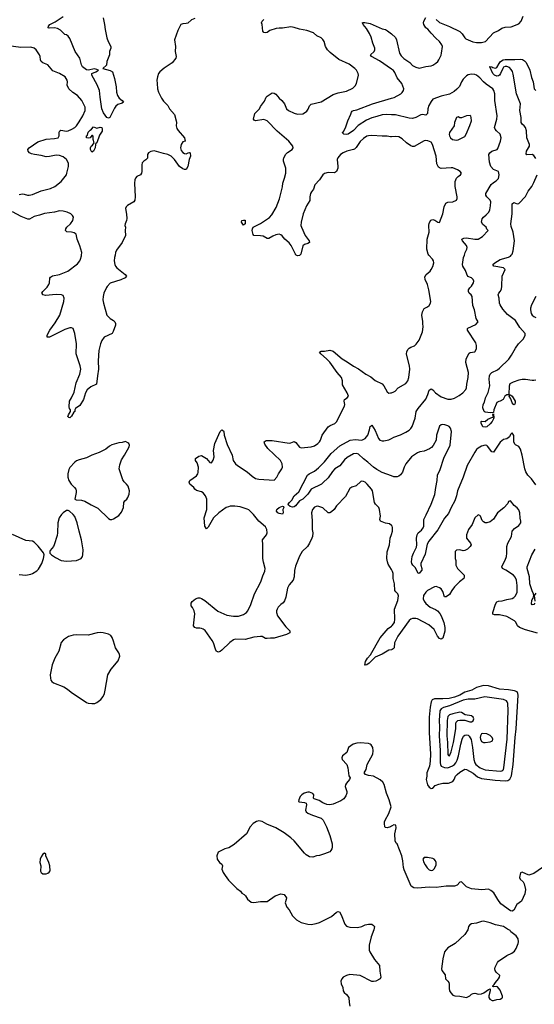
# Model space of a CAD drawing. Header units: inches. Extents: x 2057696 to 2160536, y 827480 to 1016834.
# Tile 299 of 422: x 2105597 to 2111694, y 951130 to 962787. Entities that reach past the tile are written whole.
import ezdxf

# ---------------------------------------------------------------- set-up
doc = ezdxf.new("R2010")
doc.units = ezdxf.units.IN
doc.header["$MEASUREMENT"] = 0
for name, color, linetype in [('C1905', 7, 'Continuous'), ('C1906', 7, 'Continuous'), ('C1915', 7, 'Continuous'), ('C1916', 7, 'Continuous')]:
    doc.layers.add(name, color=color, linetype=linetype)

msp = doc.modelspace()

# ---------------------------------------------------------------- linework, layer by layer
at = {"layer": 'C1905', "color": 5}
for points, elevation in [([(2106726, 960000), (2106720, 959970), (2106716, 959930), (2106724, 959890), (2106733, 959870), (2106746, 959850), (2106848, 959770), (2106863, 959750), (2106846, 959730), (2106794, 959706), (2106670, 959668), (2106632, 959630), (2106624, 959616), (2106594, 959550), (2106584, 959510), (2106583, 959470), (2106589, 959430), (2106631, 959290), (2106670, 959250), (2106710, 959225), (2106725, 959210), (2106733, 959190), (2106733, 959170), (2106705, 959095), (2106691, 959070), (2106599, 959030), (2106570, 958989), (2106553, 958950), (2106536, 958870), (2106527, 958750), (2106531, 958650), (2106517, 958570), (2106508, 958472), (2106440, 958440), (2106397, 958403), (2106377, 958370), (2106352, 958290), (2106310, 958218), (2106258, 958182), (2106250, 958170), (2106250, 958149), (2106239, 958141), (2106210, 958095), (2106190, 958075), (2106178, 958078), (2106169, 958089), (2106175, 958110), (2106198, 958150), (2106198, 958170), (2106185, 958185), (2106183, 958203), (2106188, 958270), (2106211, 958309), (2106241, 958379), (2106267, 958487), (2106308, 958590), (2106322, 958650), (2106315, 958690), (2106267, 958830), (2106270, 958950), (2106252, 959070), (2106231, 959131), (2106210, 959138), (2106190, 959137), (2106130, 959120), (2105951, 959030), (2105930, 959027), (2105924, 959030), (2105924, 959050), (2105952, 959110), (2106019, 959199), (2106072, 959290), (2106120, 959450), (2106125, 959490), (2106110, 959521), (2106091, 959531), (2106030, 959534), (2105903, 959523), (2105874, 959530), (2105859, 959550), (2105869, 959570), (2105921, 959619), (2105943, 959650), (2105950, 959670), (2105952, 959728), (2105960, 959740), (2105986, 959754), (2106070, 959770), (2106167, 959810), (2106283, 959897), (2106308, 959930), (2106318, 959950), (2106329, 959990), (2106330, 960000)], 480), ([(2108916, 960000), (2108910, 959994), (2108890, 959991), (2108871, 960000)], 480), ([(2110000, 956798), (2109977, 956817), (2109930, 956825), (2109870, 956850), (2109862, 956870), (2109871, 956910), (2109860, 956990), (2109850, 957010), (2109811, 957050), (2109802, 957070), (2109777, 957210), (2109766, 957230), (2109715, 957290), (2109690, 957313), (2109670, 957321), (2109650, 957325), (2109640, 957320), (2109585, 957270), (2109530, 957254), (2109510, 957238), (2109458, 957142), (2109350, 957033), (2109324, 956990), (2109290, 956960), (2109270, 956950), (2109250, 956949), (2109190, 957009), (2109130, 957026), (2109110, 957024), (2109090, 957015), (2109066, 956990), (2109053, 956950), (2109063, 956857), (2109063, 956750), (2109068, 956710), (2109065, 956670), (2109058, 956650), (2109030, 956589), (2109005, 956550), (2108944, 956490), (2108910, 956436), (2108863, 956317), (2108853, 956267), (2108847, 956190), (2108836, 956150), (2108790, 956096), (2108770, 956058), (2108748, 955952), (2108734, 955906), (2108718, 955882), (2108690, 955862), (2108658, 955830), (2108646, 955810), (2108641, 955790), (2108640, 955770), (2108650, 955730), (2108750, 955601), (2108797, 955550), (2108799, 955530), (2108756, 955510), (2108610, 955464), (2108570, 955466), (2108530, 955460), (2108510, 955461), (2108470, 955483), (2108450, 955485), (2108370, 955476), (2108270, 955450), (2108150, 955454), (2108130, 955447), (2108086, 955414), (2107990, 955324), (2107970, 955309), (2107950, 955301), (2107943, 955303), (2107930, 955309), (2107915, 955335), (2107892, 955410), (2107879, 955439), (2107795, 955555), (2107770, 955573), (2107750, 955581), (2107730, 955585), (2107690, 955584), (2107670, 955590), (2107655, 955610), (2107672, 955752), (2107663, 955790), (2107646, 955826), (2107629, 955849), (2107627, 955867), (2107630, 955881), (2107641, 955899), (2107679, 955930), (2107710, 955944), (2107730, 955942), (2107750, 955936), (2107790, 955910), (2107944, 955784), (2108050, 955736), (2108130, 955724), (2108190, 955727), (2108250, 955746), (2108284, 955770), (2108298, 955790), (2108336, 955864), (2108380, 955990), (2108452, 956130), (2108477, 956203), (2108503, 956257), (2108506, 956290), (2108485, 956365), (2108478, 956410), (2108478, 956590), (2108472, 956610), (2108475, 956630), (2108522, 956690), (2108527, 956710), (2108525, 956750), (2108510, 956783), (2108431, 956851), (2108368, 956930), (2108310, 956983), (2108290, 956994), (2108210, 957018), (2108147, 957027), (2108090, 957028), (2108070, 957021), (2108045, 957010), (2107956, 956950), (2107892, 956890), (2107830, 956779), (2107810, 956758), (2107792, 956792), (2107781, 956890), (2107812, 956990), (2107815, 957110), (2107798, 957150), (2107770, 957186), (2107750, 957197), (2107690, 957212), (2107670, 957229), (2107658, 957250), (2107611, 957290), (2107603, 957310), (2107612, 957330), (2107690, 957387), (2107707, 957410), (2107712, 957428), (2107717, 957490), (2107700, 957540), (2107679, 957570), (2107679, 957590), (2107721, 957619), (2107750, 957627), (2107811, 957590), (2107850, 957546), (2107870, 957542), (2107890, 957572), (2107901, 957610), (2107892, 957688), (2107907, 957770), (2107970, 957911), (2107992, 957930), (2108010, 957921), (2108017, 957910), (2108020, 957870), (2108056, 957756), (2108114, 957630), (2108124, 957570), (2108155, 957530), (2108178, 957510), (2108290, 957434), (2108350, 957381), (2108390, 957355), (2108430, 957346), (2108610, 957337), (2108644, 957370), (2108663, 957410), (2108702, 957470), (2108710, 957490), (2108708, 957530), (2108688, 957570), (2108537, 957710), (2108502, 957762), (2108493, 957790), (2108515, 957805), (2108590, 957804), (2108790, 957775), (2108810, 957778), (2108850, 957794), (2108870, 957783), (2108910, 957727), (2108930, 957719), (2109050, 957730), (2109090, 957743), (2109130, 957770), (2109150, 957791), (2109162, 957810), (2109181, 957870), (2109253, 957967), (2109277, 957983), (2109330, 958005), (2109350, 958027), (2109444, 958210), (2109447, 958230), (2109442, 958270), (2109446, 958290), (2109475, 958310), (2109492, 958330), (2109478, 958370), (2109423, 958463), (2109420, 958510), (2109409, 958550), (2109358, 958610), (2109270, 958734), (2109233, 958773), (2109164, 958830), (2109150, 958851), (2109170, 958862), (2109210, 958862), (2109270, 958875), (2109310, 958863), (2109419, 958770), (2109477, 958737), (2109550, 958686), (2109612, 958652), (2109697, 958590), (2109757, 958557), (2109810, 958517), (2109890, 958474), (2109910, 958451), (2109950, 958381), (2109970, 958367), (2109990, 958368), (2110000, 958371)], 480), ([(2110000, 957385), (2109890, 957425), (2109830, 957460), (2109790, 957489), (2109722, 957550), (2109669, 957589), (2109610, 957644), (2109590, 957651), (2109550, 957646), (2109476, 957604), (2109445, 957575), (2109390, 957505), (2109330, 957470), (2109302, 957438), (2109250, 957364), (2109190, 957302), (2109171, 957289), (2109050, 957230), (2109011, 957170), (2108950, 957109), (2108911, 957089), (2108864, 957030), (2108850, 957021), (2108830, 957016), (2108802, 957022), (2108780, 957040), (2108777, 957050), (2108792, 957070), (2108823, 957097), (2108850, 957150), (2108904, 957196), (2109005, 957395), (2109025, 957410), (2109090, 957440), (2109138, 957482), (2109210, 957552), (2109287, 957650), (2109390, 957741), (2109511, 957809), (2109570, 957817), (2109650, 957809), (2109691, 957829), (2109723, 957870), (2109742, 957930), (2109750, 957971), (2109760, 957980), (2109770, 957986), (2109810, 957923), (2109848, 957830), (2109864, 957810), (2109890, 957800), (2109910, 957800), (2109970, 957813), (2110000, 957828)], 460), ([(2105590, 956219), (2105670, 956211), (2105730, 956222), (2105750, 956230), (2105798, 956262), (2105818, 956282), (2105858, 956350), (2105878, 956410), (2105886, 956450), (2105877, 956477), (2105815, 956555), (2105770, 956601), (2105750, 956613), (2105670, 956623), (2105511, 956691)], 520), ([(2110000, 956276), (2109962, 956342), (2109953, 956370), (2109948, 956410), (2109952, 956488), (2109979, 956570), (2109987, 956650), (2110000, 956692)], 480), ([(2110000, 955328), (2109970, 955324), (2109890, 955274), (2109810, 955241), (2109738, 955170), (2109709, 955149), (2109690, 955144), (2109687, 955147), (2109695, 955190), (2109719, 955230), (2109754, 955266), (2109868, 955470), (2109962, 955578), (2110000, 955608)], 480), ([(2110000, 953238), (2109990, 953233), (2109950, 953221), (2109930, 953222), (2109922, 953230), (2109917, 953270), (2109919, 953290), (2109926, 953310), (2109970, 953390), (2109996, 953470), (2109976, 953550), (2109943, 953630), (2109914, 953734), (2109899, 953759), (2109867, 953787), (2109790, 953830), (2109730, 953838), (2109692, 953850), (2109679, 953870), (2109702, 953910), (2109714, 953970), (2109780, 954090), (2109786, 954130), (2109782, 954170), (2109762, 954202), (2109750, 954212), (2109730, 954218), (2109630, 954225), (2109590, 954222), (2109549, 954211), (2109493, 954170), (2109471, 954110), (2109421, 954070), (2109415, 954050), (2109419, 954030), (2109472, 953970), (2109486, 953930), (2109496, 953836), (2109513, 953810), (2109503, 953790), (2109467, 953750), (2109455, 953730), (2109451, 953710), (2109471, 953650), (2109473, 953630), (2109462, 953598), (2109437, 953563), (2109402, 953538), (2109310, 953499), (2109270, 953492), (2109237, 953497), (2109190, 953515), (2109145, 953545), (2109084, 953564), (2109078, 953570), (2109081, 953610), (2109070, 953627), (2109030, 953642), (2109010, 953643), (2108969, 953631), (2108941, 953610), (2108921, 953590), (2108903, 953550), (2108901, 953530), (2108907, 953527), (2108970, 953519), (2108991, 953510), (2108993, 953490), (2108984, 953430), (2108990, 953408), (2109010, 953393), (2109065, 953370), (2109170, 953334), (2109194, 953310), (2109233, 953230), (2109271, 953130), (2109299, 953030), (2109299, 952990), (2109294, 952970), (2109284, 952950), (2109270, 952936), (2109210, 952910), (2109150, 952892), (2109112, 952888), (2109070, 952874), (2109030, 952878), (2108990, 952900), (2108970, 952918), (2108850, 953065), (2108810, 953101), (2108730, 953160), (2108630, 953221), (2108524, 953264), (2108470, 953294), (2108430, 953301), (2108404, 953296), (2108362, 953270), (2108328, 953230), (2108282, 953150), (2108136, 953024), (2108076, 952984), (2108028, 952972), (2107948, 952932), (2107931, 952890), (2107938, 952850), (2107964, 952810), (2107991, 952790), (2107999, 952770), (2107991, 952730), (2108008, 952690), (2108030, 952656), (2108070, 952601), (2108170, 952501), (2108211, 952470), (2108228, 952448), (2108258, 952430), (2108274, 952414), (2108295, 952375), (2108338, 952338), (2108370, 952336), (2108450, 952347), (2108530, 952346), (2108624, 952416), (2108690, 952439), (2108710, 952436), (2108731, 952430), (2108756, 952390), (2108755, 952370), (2108743, 952330), (2108760, 952280), (2108791, 952250), (2108830, 952178), (2108878, 952130), (2108930, 952097), (2109010, 952079), (2109050, 952077), (2109110, 952087), (2109150, 952099), (2109290, 952170), (2109350, 952222), (2109370, 952231), (2109384, 952224), (2109405, 952190), (2109450, 952078), (2109470, 952056), (2109482, 952050), (2109510, 952042), (2109599, 952041), (2109649, 952051), (2109690, 952071), (2109730, 952081), (2109770, 952078), (2109790, 952065), (2109799, 952050), (2109794, 952014), (2109759, 951930), (2109736, 951830), (2109738, 951770), (2109744, 951750), (2109802, 951662), (2109861, 951590), (2109864, 951524), (2109876, 951450), (2109867, 951433), (2109817, 951403), (2109790, 951399), (2109770, 951402), (2109630, 951471), (2109510, 951483), (2109469, 951471), (2109429, 951451), (2109413, 951430), (2109403, 951403), (2109406, 951374), (2109424, 951330), (2109431, 951290), (2109443, 951270), (2109470, 951246), (2109496, 951210), (2109499, 951150), (2109507, 951110)], 520)]:
    msp.add_lwpolyline(points, dxfattribs=dict(at, elevation=elevation))
for points, elevation in [([(2106850, 957793), (2106810, 957781), (2106770, 957776), (2106688, 957752), (2106662, 957738), (2106617, 957703), (2106538, 957662), (2106453, 957630), (2106390, 957599), (2106303, 957577), (2106270, 957564), (2106251, 957550), (2106190, 957484), (2106178, 957462), (2106168, 957412), (2106167, 957370), (2106179, 957330), (2106205, 957290), (2106248, 957248), (2106260, 957230), (2106266, 957210), (2106267, 957190), (2106252, 957110), (2106264, 957104), (2106330, 957100), (2106370, 957085), (2106443, 957043), (2106523, 957003), (2106650, 956881), (2106670, 956871), (2106690, 956871), (2106710, 956877), (2106770, 956919), (2106803, 956957), (2106827, 957010), (2106832, 957070), (2106843, 957090), (2106866, 957110), (2106879, 957130), (2106893, 957170), (2106896, 957210), (2106883, 957263), (2106864, 957290), (2106834, 957314), (2106819, 957339), (2106775, 957470), (2106783, 957517), (2106803, 957577), (2106838, 957630), (2106892, 957730), (2106896, 957750), (2106889, 957769), (2106879, 957779)], 520), ([(2108710, 956934), (2108670, 956941), (2108656, 956950), (2108640, 956970), (2108642, 956990), (2108646, 956994), (2108670, 957012), (2108710, 957027), (2108724, 957024), (2108727, 957010), (2108715, 956990), (2108718, 956950)], 460), ([(2106170, 956976), (2106150, 956975), (2106110, 956949), (2106091, 956930), (2106064, 956890), (2106049, 956830), (2106044, 956710), (2106039, 956681), (2106005, 956570), (2105996, 956550), (2105959, 956501), (2105953, 956490), (2105955, 956470), (2105975, 956450), (2106020, 956420), (2106090, 956386), (2106150, 956377), (2106270, 956385), (2106326, 956410), (2106340, 956430), (2106346, 956450), (2106350, 956510), (2106330, 956630), (2106301, 956730), (2106279, 956830), (2106250, 956905), (2106230, 956929), (2106187, 956967)], 520), ([(2106550, 955531), (2106513, 955527), (2106410, 955500), (2106264, 955504), (2106230, 955501), (2106174, 955486), (2106114, 955446), (2106087, 955413), (2106059, 955310), (2106015, 955230), (2105981, 955150), (2105959, 955030), (2105960, 954990), (2105967, 954967), (2105977, 954950), (2105997, 954937), (2106118, 954890), (2106163, 954863), (2106206, 954826), (2106390, 954705), (2106410, 954696), (2106450, 954691), (2106487, 954693), (2106510, 954702), (2106560, 954740), (2106585, 954775), (2106601, 954810), (2106611, 954850), (2106641, 955030), (2106681, 955099), (2106763, 955197), (2106782, 955250), (2106781, 955270), (2106772, 955290), (2106730, 955350), (2106708, 955428), (2106691, 955471), (2106675, 955495), (2106650, 955511), (2106587, 955527)], 520), ([(2105890, 952918), (2105870, 952908), (2105850, 952878), (2105839, 952850), (2105834, 952810), (2105847, 952770), (2105845, 952705), (2105851, 952690), (2105870, 952675), (2105910, 952676), (2105930, 952684), (2105946, 952694), (2105959, 952710), (2105954, 952770), (2105944, 952810), (2105908, 952890), (2105907, 952907)], 520)]:
    msp.add_lwpolyline(points, close=True, dxfattribs=dict(at, elevation=elevation))
at = {"layer": 'C1906', "color": 5}
for points, elevation in [([(2106585, 962810), (2106602, 962730), (2106609, 962670), (2106630, 962570), (2106645, 962530), (2106676, 962470), (2106675, 962450), (2106660, 962410), (2106660, 962370), (2106628, 962290), (2106624, 962250), (2106582, 962210), (2106667, 962187), (2106695, 962170), (2106720, 962090), (2106738, 961990), (2106744, 961930), (2106757, 961890), (2106777, 961857), (2106811, 961830), (2106825, 961810), (2106810, 961799), (2106759, 961781), (2106736, 961764), (2106719, 961741), (2106710, 961715), (2106663, 961630), (2106650, 961621), (2106630, 961628), (2106590, 961686), (2106571, 961730), (2106550, 961870), (2106542, 961950), (2106515, 962015), (2106451, 962130), (2106453, 962150), (2106499, 962170), (2106529, 962190), (2106510, 962199), (2106483, 962203), (2106410, 962190), (2106390, 962194), (2106355, 962215), (2106340, 962230), (2106330, 962252), (2106309, 962330), (2106253, 962410), (2106190, 962564), (2106170, 962590), (2106150, 962606), (2106130, 962613), (2106082, 962662), (2106044, 962684), (2106010, 962692), (2105946, 962686), (2105935, 962690), (2105937, 962710), (2105954, 962730), (2106018, 962762), (2106110, 962824)], 460), ([(2107670, 962801), (2107634, 962786), (2107590, 962747), (2107570, 962740), (2107530, 962739), (2107506, 962730), (2107470, 962658), (2107431, 962550), (2107442, 962470), (2107440, 962410), (2107452, 962350), (2107448, 962330), (2107405, 962275), (2107310, 962213), (2107256, 962170), (2107243, 962150), (2107228, 962110), (2107220, 962070), (2107227, 962030), (2107229, 961970), (2107243, 961930), (2107278, 961858), (2107301, 961821), (2107351, 961770), (2107371, 961730), (2107430, 961665), (2107452, 961590), (2107455, 961570), (2107450, 961530), (2107458, 961498), (2107473, 961473), (2107551, 961390), (2107556, 961350), (2107530, 961339), (2107510, 961309), (2107503, 961270), (2107510, 961239), (2107530, 961214), (2107550, 961202), (2107570, 961197), (2107591, 961211), (2107610, 961216), (2107618, 961210), (2107619, 961170), (2107604, 961130), (2107590, 961048), (2107570, 961015), (2107550, 961015), (2107530, 961022), (2107490, 961049), (2107430, 961130), (2107390, 961171), (2107350, 961191), (2107301, 961201), (2107190, 961233), (2107152, 961228), (2107121, 961210), (2107111, 961189), (2107110, 961149), (2107093, 961127), (2107068, 961112), (2107048, 961092), (2107042, 961070), (2107043, 960990), (2107039, 960970), (2107028, 960952), (2106983, 960930), (2106968, 960912), (2106962, 960890), (2106958, 960850), (2106966, 960690), (2106960, 960650), (2106948, 960630), (2106874, 960586), (2106860, 960570), (2106852, 960550), (2106864, 960484), (2106867, 960433), (2106864, 960410), (2106847, 960370), (2106844, 960350), (2106851, 960329), (2106847, 960290), (2106852, 960230), (2106810, 960150), (2106742, 960058), (2106732, 960030), (2106726, 960000)], 480), ([(2108871, 960000), (2108870, 960001), (2108864, 960010), (2108813, 960113), (2108790, 960147), (2108738, 960190), (2108708, 960228), (2108690, 960241), (2108670, 960247), (2108630, 960241), (2108595, 960225), (2108550, 960198), (2108530, 960196), (2108483, 960223), (2108450, 960228), (2108370, 960230), (2108364, 960244), (2108353, 960290), (2108354, 960310), (2108363, 960330), (2108450, 960375), (2108557, 960443), (2108585, 960475), (2108636, 960564), (2108674, 960666), (2108711, 960809), (2108715, 960850), (2108736, 960910), (2108748, 960970), (2108751, 961030), (2108724, 961110), (2108721, 961130), (2108725, 961150), (2108750, 961193), (2108770, 961213), (2108825, 961250), (2108835, 961270), (2108832, 961290), (2108784, 961350), (2108648, 961468), (2108530, 961588), (2108490, 961604), (2108390, 961590), (2108376, 961596), (2108365, 961610), (2108384, 961676), (2108436, 961730), (2108450, 961761), (2108496, 961824), (2108517, 961870), (2108530, 961883), (2108590, 961921), (2108610, 961916), (2108630, 961904), (2108670, 961857), (2108701, 961830), (2108734, 961790), (2108759, 961730), (2108783, 961710), (2108850, 961680), (2108890, 961670), (2108950, 961674), (2108981, 961690), (2108997, 961703), (2109013, 961727), (2109030, 961765), (2109050, 961785), (2109170, 961816), (2109310, 961901), (2109370, 961922), (2109470, 961940), (2109542, 961978), (2109570, 962003), (2109586, 962030), (2109609, 962130), (2109607, 962150), (2109587, 962190), (2109569, 962210), (2109500, 962260), (2109377, 962317), (2109277, 962397), (2109244, 962430), (2109218, 962470), (2109204, 962530), (2109190, 962553), (2109169, 962570), (2109116, 962596), (2109076, 962630), (2108999, 962659), (2108910, 962674), (2108850, 962696), (2108810, 962702), (2108710, 962685), (2108670, 962688), (2108637, 962683), (2108562, 962658), (2108530, 962637), (2108506, 962630), (2108490, 962635), (2108479, 962650), (2108469, 962730), (2108462, 962750), (2108468, 962770), (2108488, 962790)], 480), ([(2110000, 962201), (2109859, 962299), (2109763, 962350), (2109753, 962370), (2109796, 962410), (2109804, 962430), (2109803, 962450), (2109780, 962510), (2109761, 962581), (2109742, 962622), (2109704, 962684), (2109665, 962730), (2109662, 962742), (2109654, 962750), (2109666, 962754), (2109687, 962753), (2109750, 962740), (2109890, 962679), (2109930, 962670), (2109956, 962656), (2110000, 962618)], 460), ([(2105590, 960718), (2105630, 960725), (2105650, 960723), (2105690, 960710), (2105710, 960709), (2105750, 960719), (2105850, 960761), (2105963, 960790), (2106014, 960810), (2106088, 960872), (2106150, 960950), (2106157, 960970), (2106177, 961050), (2106174, 961090), (2106153, 961130), (2106110, 961163), (2106070, 961177), (2106030, 961184), (2105950, 961166), (2105910, 961163), (2105850, 961179), (2105771, 961191), (2105738, 961198), (2105713, 961210), (2105698, 961230), (2105695, 961250), (2105710, 961270), (2105810, 961341), (2105910, 961372), (2106010, 961379), (2106052, 961388), (2106063, 961410), (2106065, 961455), (2106071, 961469), (2106083, 961477), (2106150, 961467), (2106170, 961470), (2106216, 961490), (2106250, 961510), (2106270, 961531), (2106303, 961577), (2106345, 961650), (2106371, 961710), (2106374, 961750), (2106333, 961830), (2106281, 961890), (2106225, 961925), (2106178, 961970), (2106158, 962010), (2106164, 962050), (2106159, 962070), (2106134, 962110), (2106070, 962150), (2105990, 962183), (2105930, 962252), (2105870, 962276), (2105852, 962290), (2105845, 962310), (2105841, 962350), (2105832, 962370), (2105790, 962430), (2105770, 962450), (2105730, 962462), (2105610, 962457), (2105410, 962484)], 480), ([(2110000, 961662), (2109944, 961664), (2109890, 961660), (2109830, 961639), (2109770, 961626), (2109704, 961596), (2109606, 961534), (2109550, 961475), (2109490, 961431), (2109470, 961428), (2109438, 961430), (2109419, 961450), (2109435, 961465), (2109455, 961505), (2109486, 961590), (2109522, 961670), (2109527, 961693), (2109536, 961704), (2109550, 961710), (2109590, 961718), (2109777, 961790), (2110000, 961856)], 460), ([(2110000, 961400), (2109990, 961400), (2109950, 961407), (2109890, 961406), (2109770, 961416), (2109730, 961413), (2109710, 961406), (2109670, 961381), (2109630, 961344), (2109585, 961275), (2109565, 961255), (2109551, 961249), (2109471, 961230), (2109430, 961211), (2109399, 961190), (2109380, 961170), (2109366, 961150), (2109360, 961130), (2109368, 961050), (2109366, 961030), (2109350, 960989), (2109326, 960974), (2109250, 960976), (2109210, 960964), (2109190, 960949), (2109150, 960890), (2109095, 960830), (2109078, 960782), (2109053, 960750), (2109044, 960730), (2109034, 960690), (2109033, 960647), (2108996, 960584), (2108954, 960490), (2108932, 960390), (2108929, 960350), (2108935, 960330), (2108980, 960230), (2109028, 960170), (2109030, 960150), (2109010, 960137), (2108970, 960126), (2108953, 960110), (2108928, 960012), (2108916, 960000)], 480), ([(2106330, 960000), (2106332, 960030), (2106311, 960110), (2106279, 960190), (2106267, 960247), (2106244, 960264), (2106210, 960272), (2106156, 960276), (2106138, 960290), (2106143, 960310), (2106157, 960330), (2106199, 960370), (2106225, 960410), (2106233, 960450), (2106224, 960470), (2106202, 960490), (2106161, 960510), (2106110, 960521), (2106070, 960522), (2106011, 960509), (2105890, 960493), (2105830, 960472), (2105770, 960458), (2105714, 960426), (2105694, 960426), (2105616, 960456), (2105513, 960513)], 480)]:
    msp.add_lwpolyline(points, dxfattribs=dict(at, elevation=elevation))
for points, elevation in [([(2106510, 961501), (2106550, 961516), (2106570, 961511), (2106575, 961490), (2106573, 961467), (2106541, 961419), (2106510, 961330), (2106500, 961320), (2106496, 961310), (2106490, 961268), (2106470, 961229), (2106450, 961218), (2106437, 961250), (2106436, 961270), (2106444, 961290), (2106458, 961302), (2106478, 961330), (2106466, 961370), (2106468, 961408), (2106456, 961416), (2106450, 961415), (2106431, 961389), (2106410, 961384), (2106390, 961389), (2106390, 961411), (2106399, 961421), (2106410, 961456), (2106430, 961478), (2106449, 961491), (2106470, 961518)], 460), ([(2108250, 960354), (2108224, 960390), (2108228, 960410), (2108250, 960415), (2108270, 960412), (2108270, 960369)], 480)]:
    msp.add_lwpolyline(points, close=True, dxfattribs=dict(at, elevation=elevation))
at = {"layer": 'C1915', "color": 5}
for points, elevation in [([(2110000, 957828), (2110030, 957843), (2110110, 957872), (2110170, 957902), (2110210, 957928), (2110232, 957948), (2110246, 957970), (2110283, 958070), (2110295, 958150), (2110316, 958184), (2110410, 958294), (2110434, 958350), (2110450, 958401), (2110459, 958410), (2110470, 958415), (2110490, 958405), (2110524, 958370), (2110590, 958320), (2110670, 958296), (2110710, 958296), (2110750, 958306), (2110803, 958337), (2110847, 958370), (2110884, 958410), (2110891, 958429), (2110894, 958470), (2110909, 958549), (2110913, 958610), (2110882, 958730), (2110887, 958773), (2110921, 958839), (2110933, 958847), (2110990, 958856), (2111009, 958890), (2111009, 958930), (2111001, 958961), (2110901, 959110), (2110901, 959130), (2110906, 959134), (2111002, 959178), (2111029, 959210), (2111003, 959250), (2110987, 959350), (2110965, 959405), (2110957, 959510), (2110945, 959530), (2110921, 959550), (2110913, 959570), (2110916, 959590), (2110929, 959611), (2110950, 959631), (2110975, 959670), (2110976, 959690), (2110969, 959710), (2110950, 959729), (2110908, 959748), (2110894, 959774), (2110879, 959819), (2110848, 959870), (2110843, 959890), (2110855, 959970), (2110865, 960000)], 460), ([(2110000, 958371), (2110030, 958380), (2110045, 958390), (2110081, 958430), (2110170, 958480), (2110196, 958510), (2110208, 958550), (2110221, 958650), (2110217, 958690), (2110182, 958810), (2110180, 958830), (2110184, 958856), (2110196, 958884), (2110210, 958899), (2110230, 958911), (2110274, 958926), (2110295, 958945), (2110330, 958991), (2110371, 959090), (2110378, 959150), (2110372, 959190), (2110374, 959214), (2110362, 959290), (2110370, 959330), (2110390, 959367), (2110430, 959386), (2110450, 959405), (2110464, 959430), (2110468, 959452), (2110446, 959590), (2110430, 959650), (2110400, 959710), (2110397, 959743), (2110411, 959769), (2110459, 959810), (2110472, 959828), (2110490, 959865), (2110503, 959910), (2110499, 959930), (2110489, 959950), (2110446, 960000)], 480), ([(2111710, 958519), (2111690, 958514), (2111670, 958514), (2111590, 958527), (2111550, 958528), (2111510, 958519), (2111445, 958495), (2111405, 958475), (2111396, 958450), (2111392, 958352), (2111402, 958342), (2111410, 958345), (2111430, 958331), (2111456, 958290), (2111466, 958270), (2111466, 958250), (2111464, 958236), (2111454, 958230), (2111451, 958229), (2111430, 958250), (2111417, 958297), (2111395, 958330), (2111398, 958338), (2111387, 958347), (2111370, 958344), (2111345, 958330), (2111325, 958290), (2111291, 958270), (2111274, 958266), (2111250, 958253), (2111215, 958170), (2111210, 958135), (2111174, 958134), (2111110, 958142), (2111098, 958150), (2111084, 958190), (2111087, 958230), (2111103, 958257), (2111116, 958310), (2111147, 958373), (2111157, 958403), (2111167, 958453), (2111159, 958530), (2111163, 958570), (2111172, 958590), (2111190, 958611), (2111257, 958643), (2111280, 958660), (2111391, 958769), (2111425, 958815), (2111470, 958899), (2111508, 958950), (2111566, 959010), (2111585, 959050), (2111585, 959070), (2111522, 959142), (2111470, 959226), (2111376, 959296), (2111320, 959360), (2111289, 959410), (2111281, 959430), (2111279, 959490), (2111266, 959530), (2111273, 959550), (2111291, 959570), (2111304, 959596), (2111309, 959631), (2111313, 959750), (2111350, 959830), (2111330, 959851), (2111213, 959870), (2111201, 959890), (2111226, 959910), (2111290, 959946), (2111390, 959975), (2111410, 959988), (2111421, 960000)], 440), ([(2111713, 959510), (2111661, 959410), (2111648, 959370), (2111647, 959350), (2111658, 959310), (2111670, 959290), (2111690, 959271), (2111710, 959260)], 440), ([(2111710, 957281), (2111659, 957350), (2111616, 957396), (2111593, 957433), (2111580, 957470), (2111550, 957632), (2111530, 957704), (2111510, 957734), (2111472, 957752), (2111463, 957763), (2111452, 957790), (2111450, 957866), (2111430, 957895), (2111410, 957875), (2111401, 957850), (2111385, 957835), (2111370, 957825), (2111330, 957815), (2111290, 957787), (2111210, 957667), (2111190, 957669), (2111139, 957739), (2111130, 957747), (2111110, 957751), (2111070, 957738), (2111030, 957716), (2111010, 957697), (2110990, 957668), (2110899, 957510), (2110852, 957370), (2110782, 957210), (2110771, 957149), (2110753, 957090), (2110708, 957012), (2110678, 956942), (2110630, 956886), (2110550, 956747), (2110446, 956614), (2110423, 956577), (2110400, 956460), (2110348, 956350), (2110348, 956330), (2110362, 956290), (2110361, 956270), (2110336, 956244), (2110330, 956229), (2110316, 956236), (2110283, 956303), (2110253, 956330), (2110242, 956350), (2110240, 956370), (2110248, 956430), (2110262, 956470), (2110298, 956542), (2110301, 956570), (2110298, 956650), (2110306, 956690), (2110317, 956710), (2110356, 956744), (2110377, 956770), (2110384, 956790), (2110383, 956870), (2110414, 956926), (2110473, 957050), (2110515, 957165), (2110526, 957250), (2110543, 957330), (2110546, 957394), (2110578, 957462), (2110623, 957597), (2110697, 957750), (2110714, 957910), (2110699, 957950), (2110685, 957970), (2110670, 957980), (2110632, 957992), (2110610, 957994), (2110589, 957991), (2110570, 957976), (2110536, 957870), (2110531, 957810), (2110495, 957745), (2110476, 957724), (2110453, 957707), (2110390, 957680), (2110336, 957670), (2110310, 957660), (2110238, 957610), (2110170, 957527), (2110150, 957490), (2110131, 957429), (2110110, 957399), (2110090, 957382), (2110070, 957373), (2110030, 957374), (2110000, 957385)], 460), ([(2111730, 955523), (2111590, 955562), (2111517, 955590), (2111493, 955610), (2111474, 955654), (2111461, 955670), (2111370, 955720), (2111283, 955743), (2111222, 955742), (2111204, 955750), (2111203, 955770), (2111233, 955867), (2111250, 955894), (2111270, 955904), (2111313, 955907), (2111370, 955924), (2111430, 955934), (2111453, 955947), (2111470, 955965), (2111489, 956010), (2111491, 956090), (2111483, 956150), (2111468, 956188), (2111446, 956210), (2111356, 956270), (2111318, 956290), (2111311, 956310), (2111316, 956330), (2111348, 956390), (2111363, 956430), (2111370, 956470), (2111368, 956552), (2111382, 956590), (2111423, 956670), (2111432, 956730), (2111458, 956762), (2111510, 956799), (2111534, 956830), (2111536, 956850), (2111525, 956885), (2111521, 956950), (2111510, 956984), (2111490, 957008), (2111455, 957035), (2111410, 957089), (2111390, 957082), (2111379, 957061), (2111332, 957008), (2111257, 956950), (2111210, 956875), (2111170, 956844), (2111130, 956832), (2111110, 956832), (2111090, 956841), (2111077, 956857), (2111056, 956910), (2111050, 956917), (2111030, 956924), (2110990, 956889), (2110956, 956810), (2110916, 956750), (2110890, 956690), (2110891, 956650), (2110939, 956590), (2110944, 956570), (2110935, 956550), (2110901, 956519), (2110870, 956503), (2110850, 956499), (2110810, 956509), (2110772, 956508), (2110758, 956490), (2110758, 956410), (2110763, 956383), (2110765, 956330), (2110785, 956290), (2110862, 956210), (2110864, 956190), (2110857, 956170), (2110809, 956131), (2110749, 956071), (2110716, 956030), (2110690, 955980), (2110650, 955953), (2110630, 955955), (2110610, 956017), (2110590, 956050), (2110570, 956062), (2110530, 956075), (2110510, 956073), (2110430, 956028), (2110409, 956010), (2110382, 955970), (2110379, 955930), (2110390, 955902), (2110410, 955875), (2110459, 955830), (2110523, 955803), (2110548, 955788), (2110576, 955756), (2110591, 955731), (2110621, 955650), (2110633, 955590), (2110633, 955547), (2110610, 955466), (2110590, 955452), (2110570, 955460), (2110546, 955490), (2110506, 955566), (2110477, 955597), (2110443, 955623), (2110310, 955692), (2110290, 955699), (2110250, 955699), (2110230, 955691), (2110210, 955673), (2110075, 955490), (2110036, 955410), (2110032, 955350), (2110023, 955337), (2110010, 955330), (2110000, 955328)], 480), ([(2110000, 956692), (2110012, 956730), (2110014, 956774), (2110009, 956790), (2110000, 956798)], 480), ([(2111699, 955881), (2111690, 955863), (2111670, 955861), (2111661, 955870), (2111664, 955910), (2111670, 955924), (2111682, 955938), (2111690, 955970), (2111686, 955990), (2111667, 956027), (2111641, 956110), (2111638, 956190), (2111610, 956289), (2111610, 956310), (2111666, 956450), (2111703, 956517)], 460), ([(2110000, 955608), (2110010, 955615), (2110036, 955650), (2110043, 955690), (2110037, 955810), (2110076, 955910), (2110085, 955965), (2110075, 955990), (2110052, 956012), (2110040, 956030), (2110038, 956110), (2110020, 956170), (2110022, 956230), (2110013, 956253), (2110000, 956276)], 480), ([(2111710, 955998), (2111691, 955970), (2111702, 955902)], 460), ([(2111790, 952749), (2111690, 952677), (2111630, 952659), (2111550, 952695), (2111530, 952686), (2111518, 952630), (2111526, 952610), (2111562, 952582), (2111575, 952555), (2111589, 952490), (2111583, 952437), (2111543, 952350), (2111487, 952310), (2111450, 952243), (2111430, 952232), (2111410, 952235), (2111299, 952319), (2111261, 952370), (2111216, 952450), (2111179, 952479), (2111150, 952492), (2111073, 952487), (2110950, 952496), (2110890, 952521), (2110830, 952580), (2110810, 952578), (2110779, 952541), (2110750, 952530), (2110650, 952530), (2110530, 952514), (2110450, 952516), (2110310, 952505), (2110266, 952510), (2110236, 952530), (2110150, 952723), (2110143, 952750), (2110137, 952830), (2110123, 952890), (2110070, 953029), (2110059, 953039), (2110045, 953065), (2110042, 953150), (2110059, 953219), (2110052, 953252), (2110030, 953254), (2110000, 953238)], 520)]:
    msp.add_lwpolyline(points, dxfattribs=dict(at, elevation=elevation))
for points, elevation in [([(2111110, 957961), (2111085, 957965), (2111064, 958010), (2111065, 958030), (2111070, 958035), (2111110, 958031), (2111143, 958057), (2111198, 958082), (2111209, 958090), (2111202, 958110), (2111210, 958122), (2111214, 958074), (2111210, 958061), (2111193, 958030), (2111170, 958001), (2111130, 957966)], 440), ([(2111090, 954905), (2111010, 954882), (2110952, 954848), (2110870, 954824), (2110810, 954789), (2110750, 954766), (2110686, 954750), (2110610, 954746), (2110513, 954747), (2110484, 954736), (2110471, 954710), (2110460, 954650), (2110450, 954530), (2110447, 954347), (2110465, 954090), (2110461, 954010), (2110451, 953949), (2110419, 953870), (2110421, 953830), (2110411, 953790), (2110430, 953730), (2110450, 953700), (2110470, 953684), (2110490, 953688), (2110520, 953720), (2110562, 953738), (2110610, 953747), (2110677, 953750), (2110728, 953770), (2110744, 953790), (2110760, 953830), (2110778, 953850), (2110810, 953877), (2110870, 953914), (2110890, 953909), (2110970, 953865), (2111022, 953822), (2111070, 953802), (2111230, 953782), (2111350, 953775), (2111380, 953780), (2111405, 953795), (2111425, 953835), (2111444, 953970), (2111466, 954290), (2111477, 954390), (2111502, 954790), (2111500, 954810), (2111489, 954829), (2111461, 954841), (2111390, 954854), (2111283, 954863), (2111150, 954902)], 520), ([(2111108, 954772), (2110990, 954742), (2110910, 954743), (2110850, 954731), (2110690, 954664), (2110617, 954643), (2110589, 954630), (2110574, 954606), (2110565, 954490), (2110569, 954410), (2110566, 954310), (2110577, 954137), (2110578, 953990), (2110581, 953970), (2110591, 953951), (2110630, 953933), (2110670, 953929), (2110725, 953955), (2110749, 953971), (2110766, 953990), (2110781, 954019), (2110797, 954070), (2110822, 954210), (2110839, 954270), (2110856, 954304), (2110870, 954317), (2110890, 954322), (2110910, 954318), (2110924, 954304), (2110944, 954264), (2110963, 954170), (2110978, 954030), (2110989, 953990), (2111002, 953970), (2111052, 953930), (2111110, 953905), (2111290, 953890), (2111310, 953893), (2111319, 953901), (2111328, 953912), (2111332, 953928), (2111371, 954270), (2111384, 954610), (2111379, 954690), (2111374, 954710), (2111363, 954723), (2111330, 954737)], 540), ([(2110810, 954587), (2110727, 954570), (2110690, 954556), (2110670, 954537), (2110662, 954490), (2110656, 954310), (2110665, 954230), (2110669, 954089), (2110676, 954076), (2110690, 954071), (2110710, 954121), (2110735, 954230), (2110763, 954390), (2110763, 954450), (2110768, 954472), (2110789, 954491), (2110810, 954496), (2110870, 954493), (2110930, 954473), (2110950, 954473), (2110970, 954485), (2110976, 954510), (2110970, 954530), (2110950, 954545), (2110876, 954556), (2110830, 954583)], 560), ([(2111084, 954336), (2111069, 954331), (2111056, 954310), (2111054, 954290), (2111058, 954270), (2111070, 954243), (2111090, 954228), (2111110, 954228), (2111170, 954237), (2111190, 954245), (2111197, 954250), (2111202, 954270), (2111196, 954290), (2111170, 954314), (2111130, 954332)], 560), ([(2110390, 952868), (2110373, 952850), (2110384, 952810), (2110400, 952780), (2110426, 952746), (2110450, 952724), (2110470, 952713), (2110490, 952718), (2110510, 952739), (2110530, 952783), (2110533, 952810), (2110524, 952830), (2110508, 952848), (2110490, 952856), (2110428, 952868)], 520), ([(2111090, 952114), (2111068, 952112), (2111010, 952089), (2110950, 952084), (2110931, 952070), (2110916, 952050), (2110906, 952014), (2110870, 951955), (2110758, 951850), (2110670, 951798), (2110631, 951750), (2110611, 951670), (2110595, 951550), (2110599, 951530), (2110639, 951479), (2110641, 951430), (2110670, 951406), (2110681, 951390), (2110687, 951370), (2110684, 951316), (2110690, 951290), (2110705, 951265), (2110730, 951239), (2110754, 951230), (2110810, 951227), (2110890, 951211), (2110930, 951231), (2110950, 951250), (2110970, 951259), (2110990, 951263), (2111031, 951251), (2111070, 951255), (2111094, 951266), (2111150, 951306), (2111172, 951312), (2111171, 951291), (2111155, 951230), (2111156, 951210), (2111166, 951190), (2111195, 951175), (2111210, 951175), (2111250, 951187), (2111290, 951192), (2111310, 951202), (2111315, 951210), (2111315, 951225), (2111290, 951298), (2111257, 951337), (2111250, 951342), (2111210, 951338), (2111202, 951342), (2111202, 951350), (2111217, 951363), (2111234, 951390), (2111270, 951431), (2111281, 951450), (2111285, 951470), (2111241, 951510), (2111229, 951530), (2111226, 951550), (2111229, 951571), (2111256, 951624), (2111270, 951641), (2111370, 951707), (2111426, 951734), (2111460, 951760), (2111479, 951790), (2111504, 951850), (2111507, 951870), (2111504, 951904), (2111480, 951940), (2111415, 951990), (2111406, 952006), (2111378, 952018), (2111329, 952050), (2111233, 952073), (2111170, 952096)], 540)]:
    msp.add_lwpolyline(points, close=True, dxfattribs=dict(at, elevation=elevation))
at = {"layer": 'C1916', "color": 5}
for points, elevation in [([(2110000, 962618), (2110050, 962575), (2110060, 962550), (2110097, 962390), (2110117, 962357), (2110147, 962327), (2110218, 962278), (2110250, 962244), (2110290, 962224), (2110330, 962213), (2110410, 962232), (2110470, 962240), (2110490, 962247), (2110528, 962272), (2110550, 962290), (2110562, 962310), (2110590, 962367), (2110596, 962390), (2110607, 962470), (2110600, 962490), (2110570, 962527), (2110527, 962567), (2110470, 962626), (2110433, 962673), (2110410, 962692), (2110383, 962730), (2110380, 962750), (2110383, 962770), (2110410, 962814)], 460), ([(2110530, 962788), (2110572, 962752), (2110690, 962706), (2110810, 962645), (2110839, 962619), (2110870, 962571), (2110882, 962562), (2110965, 962525), (2111010, 962516), (2111070, 962516), (2111117, 962530), (2111210, 962631), (2111270, 962659), (2111310, 962687), (2111350, 962697), (2111418, 962702), (2111510, 962736), (2111539, 962770), (2111562, 962830)], 460), ([(2111710, 961142), (2111690, 961180), (2111670, 961190), (2111607, 961187), (2111599, 961199), (2111602, 961230), (2111635, 961290), (2111638, 961310), (2111607, 961390), (2111600, 961470), (2111590, 961510), (2111572, 961532), (2111550, 961550), (2111537, 961570), (2111539, 961630), (2111524, 961710), (2111530, 961790), (2111481, 961910), (2111443, 962143), (2111434, 962174), (2111419, 962199), (2111399, 962219), (2111370, 962231), (2111349, 962231), (2111330, 962223), (2111319, 962210), (2111295, 962150), (2111281, 962130), (2111270, 962122), (2111250, 962120), (2111224, 962130), (2111204, 962150), (2111165, 962230), (2111167, 962233), (2111190, 962230), (2111201, 962221), (2111230, 962212), (2111242, 962218), (2111250, 962222), (2111277, 962270), (2111295, 962290), (2111325, 962310), (2111350, 962317), (2111464, 962316), (2111530, 962321), (2111555, 962315), (2111579, 962299), (2111599, 962279), (2111639, 962190), (2111662, 962102), (2111682, 962050), (2111691, 961970), (2111710, 961947)], 440), ([(2110000, 961856), (2110034, 961866), (2110112, 961908), (2110130, 961924), (2110146, 961950), (2110149, 961969), (2110124, 962030), (2110070, 962100), (2110041, 962161), (2110024, 962184), (2110000, 962201)], 460), ([(2110865, 960000), (2110874, 960030), (2110895, 960070), (2110899, 960090), (2110892, 960112), (2110843, 960170), (2110836, 960190), (2110858, 960202), (2110890, 960205), (2110990, 960188), (2111030, 960189), (2111079, 960221), (2111146, 960290), (2111130, 960306), (2111123, 960330), (2111083, 960363), (2111070, 960390), (2111076, 960430), (2111090, 960450), (2111125, 960475), (2111155, 960510), (2111166, 960534), (2111176, 960584), (2111180, 960630), (2111169, 960650), (2111130, 960690), (2111120, 960710), (2111118, 960730), (2111184, 960836), (2111210, 960859), (2111242, 960878), (2111270, 960907), (2111278, 960950), (2111270, 960990), (2111212, 961012), (2111179, 961050), (2111161, 961101), (2111155, 961190), (2111167, 961210), (2111190, 961230), (2111252, 961250), (2111260, 961260), (2111294, 961350), (2111301, 961390), (2111291, 961430), (2111244, 961470), (2111230, 961490), (2111224, 961510), (2111251, 961609), (2111254, 961650), (2111228, 961830), (2111227, 961910), (2111215, 961950), (2111201, 961970), (2111123, 962023), (2111090, 962052), (2111050, 962098), (2111010, 962128), (2110990, 962136), (2110950, 962142), (2110910, 962134), (2110890, 962121), (2110850, 962081), (2110830, 962053), (2110806, 961994), (2110777, 961963), (2110744, 961936), (2110690, 961906), (2110590, 961882), (2110490, 961844), (2110470, 961820), (2110444, 961770), (2110434, 961730), (2110430, 961675), (2110410, 961656), (2110370, 961665), (2110350, 961660), (2110290, 961629), (2110250, 961618), (2110210, 961622), (2110050, 961660), (2110000, 961662)], 460), ([(2110446, 960000), (2110438, 960010), (2110421, 960070), (2110426, 960190), (2110447, 960273), (2110446, 960350), (2110450, 960378), (2110468, 960412), (2110490, 960423), (2110515, 960415), (2110550, 960388), (2110570, 960387), (2110610, 960490), (2110626, 960570), (2110645, 960615), (2110670, 960628), (2110730, 960630), (2110770, 960651), (2110778, 960670), (2110779, 960690), (2110756, 960810), (2110757, 960870), (2110771, 960909), (2110790, 960931), (2110819, 960950), (2110833, 960970), (2110815, 960990), (2110784, 961010), (2110730, 961032), (2110710, 961034), (2110590, 961026), (2110570, 961032), (2110560, 961040), (2110539, 961079), (2110531, 961170), (2110488, 961308), (2110470, 961335), (2110434, 961354), (2110410, 961358), (2110390, 961354), (2110270, 961287), (2110250, 961287), (2110230, 961295), (2110181, 961330), (2110130, 961376), (2110090, 961398), (2110050, 961405), (2110000, 961400)], 480), ([(2111421, 960000), (2111430, 960010), (2111443, 960050), (2111458, 960170), (2111444, 960270), (2111419, 960339), (2111414, 960370), (2111433, 960490), (2111433, 960607), (2111450, 960622), (2111490, 960605), (2111510, 960610), (2111590, 960695), (2111623, 960757), (2111664, 960810), (2111690, 960858), (2111727, 960950)], 440)]:
    msp.add_lwpolyline(points, dxfattribs=dict(at, elevation=elevation))
at = {"layer": 'C1916', "color": 5, "elevation": 480}
msp.add_lwpolyline([(2110932, 961652), (2110890, 961647), (2110830, 961623), (2110810, 961625), (2110790, 961635), (2110770, 961629), (2110748, 961570), (2110743, 961530), (2110691, 961450), (2110686, 961426), (2110688, 961410), (2110701, 961390), (2110726, 961370), (2110770, 961359), (2110790, 961364), (2110870, 961405), (2110887, 961433), (2110930, 961536), (2110948, 961590), (2110947, 961630), (2110943, 961643)], close=True, dxfattribs=at)

doc.saveas('drawing.dxf')
